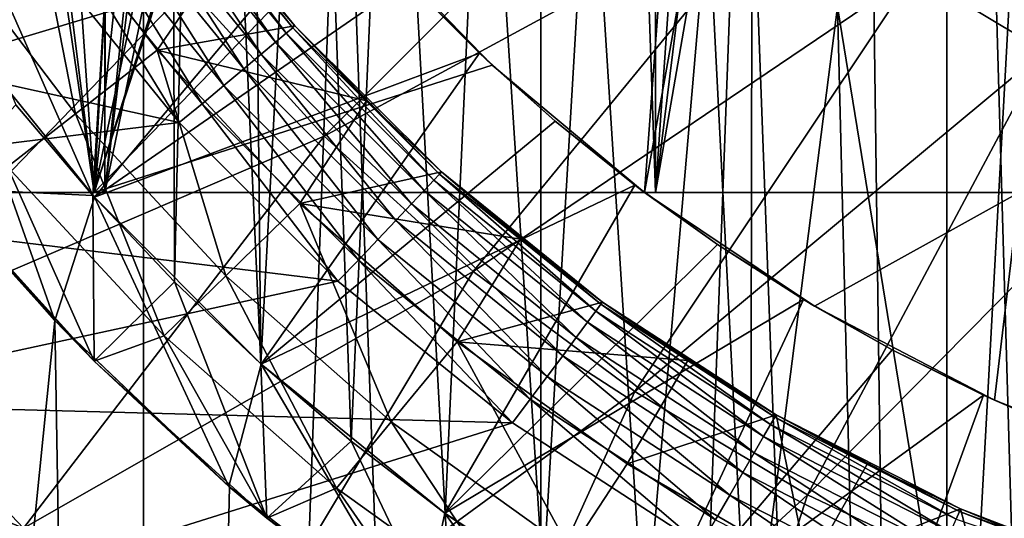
# Model space of a CAD drawing. Header units: metres. Extents: x -30 to 30, y -76 to 64.
# Tile 391 of 541: x -2.33 to -1.022, y 46.068 to 46.729. Entities that reach past the tile are written whole.
import ezdxf

# ---------------------------------------------------------------- set-up
doc = ezdxf.new("R2010")
doc.units = ezdxf.units.M
doc.layers.add('solid_508511', color=7, linetype='CONTINUOUS')

msp = doc.modelspace()

# ---------------------------------------------------------------- linework, layer by layer
at = {"layer": 'solid_508511'}
for points in [[(-2.837471, 9.953447, 22.824303), (-2.134133, 10.127596, 22.900774), (-2.670147, 57.5, 22.844479)], [(-1.425745, 10.251329, 22.955767), (-1.337299, 57.5, 22.961088), (-2.670147, 57.5, 22.844479)], [(-2.134133, 10.127596, 22.900774), (-1.425745, 10.251329, 22.955767), (-2.670147, 57.5, 22.844479)], [(-1.425745, 10.251329, 22.955767), (-0.713039, 10.325402, 22.988945), (-1.337299, 57.5, 22.961088)], [(-1.337299, 57.5, 22.961088), (0, 10.35, 23), (0, 57.5, 23)], [(-0.713039, 10.325402, 22.988945), (0, 10.35, 23), (-1.337299, 57.5, 22.961088)], [(-2.677352, 39.999996, 5.922988), (-2.677306, 54.5, 5.923008), (-2.165419, 54.5, 6.128702)], [(-2.165299, 39.999996, 6.128742), (-2.677352, 39.999996, 5.922988), (-2.165419, 54.5, 6.128702)], [(-2.67735, 39.999996, -5.922989), (-2.165296, 39.999996, -6.128743), (-2.677306, 54.5, -5.923008)], [(-2.165296, 39.999996, -6.128743), (-2.165419, 54.5, -6.128702), (-2.677306, 54.5, -5.923008)], [(-1.637813, 39.999996, -6.290276), (-1.637794, 54.5, -6.290277), (-2.165419, 54.5, -6.128702)], [(-2.165296, 39.999996, -6.128743), (-1.637813, 39.999996, -6.290276), (-2.165419, 54.5, -6.128702)], [(-2.165299, 39.999996, 6.128742), (-2.165419, 54.5, 6.128702), (-1.637794, 54.5, 6.290277)], [(-1.637815, 39.999996, 6.290275), (-2.165299, 39.999996, 6.128742), (-1.637794, 54.5, 6.290277)], [(-1.637815, 39.999996, 6.290275), (-1.637794, 54.5, 6.290277), (-1.098508, 54.5, 6.406504)], [(-1.098376, 39.999996, 6.406526), (-1.637815, 39.999996, 6.290275), (-1.098508, 54.5, 6.406504)], [(-1.637813, 39.999996, -6.290276), (-1.098375, 39.999996, -6.406526), (-1.637794, 54.5, -6.290277)], [(-1.098375, 39.999996, -6.406526), (-1.098508, 54.5, -6.406504), (-1.637794, 54.5, -6.290277)], [(-0.551211, 39.999996, -6.476586), (-0.551211, 54.5, -6.47658), (-1.098508, 54.5, -6.406504)], [(-1.098375, 39.999996, -6.406526), (-0.551211, 39.999996, -6.476586), (-1.098508, 54.5, -6.406504)], [(-1.098376, 39.999996, 6.406526), (-1.098508, 54.5, 6.406504), (-0.551211, 54.5, 6.47658)], [(-0.551212, 39.999996, 6.476586), (-1.098376, 39.999996, 6.406526), (-0.551211, 54.5, 6.47658)], [(-2.217708, 52.5, 9.237518), (-2.934255, 46.5, 9.035494), (-2.935682, 52.5, 9.035028)], [(-2.217708, 52.5, 9.237518), (-2.216653, 46.5, 9.237773), (-2.934255, 46.5, 9.035494)], [(-1.486151, 52.5, 9.383035), (-2.216653, 46.5, 9.237773), (-2.217708, 52.5, 9.237518)], [(-1.486151, 52.5, 9.383035), (-1.485397, 46.5, 9.383155), (-2.216653, 46.5, 9.237773)], [(-0.745352, 52.5, 9.470714), (-1.485397, 46.5, 9.383155), (-1.486151, 52.5, 9.383035)], [(-0.745352, 52.5, 9.470714), (-0.744993, 46.5, 9.470744), (-1.485397, 46.5, 9.383155)], [(-2.948315, 46.5, -9.030915), (-2.211465, 49.53109, -7.427781), (-1.90244, 49.53109, -7.51287)], [(-2.231028, 46.5, -9.234312), (-2.948315, 46.5, -9.030915), (-1.90244, 49.53109, -7.51287)], [(-2.948315, 46.5, -9.030915), (-2.516499, 49.53109, -7.330057), (-2.211465, 49.53109, -7.427781)], [(-2.934255, 46.5, 9.035494), (-2.211465, 49.53109, 7.427781), (-2.516499, 49.53109, 7.330057)], [(-2.934255, 46.5, 9.035494), (-2.216653, 46.5, 9.237773), (-2.211465, 49.53109, 7.427781)], [(-2.231028, 46.5, -9.234312), (-1.275652, 49.53109, -7.644293), (-1.5, 46.5, -9.380832)], [(-2.231028, 46.5, -9.234312), (-1.590319, 49.53109, -7.585076), (-1.275652, 49.53109, -7.644293)], [(-2.231028, 46.5, -9.234312), (-1.90244, 49.53109, -7.51287), (-1.590319, 49.53109, -7.585076)], [(-2.216653, 46.5, 9.237773), (-1.90244, 49.53109, 7.51287), (-2.211465, 49.53109, 7.427781)], [(-2.216653, 46.5, 9.237773), (-1.590319, 49.53109, 7.585076), (-1.90244, 49.53109, 7.51287)], [(-2.216653, 46.5, 9.237773), (-1.485397, 46.5, 9.383155), (-1.590319, 49.53109, 7.585076)], [(-1.485397, 46.5, 9.383155), (-1.275652, 49.53109, 7.644293), (-1.590319, 49.53109, 7.585076)], [(-0.958742, 49.53109, -7.690469), (-1.00249, 46.5, -9.446958), (-1.5, 46.5, -9.380832)], [(-1.275652, 49.53109, -7.644293), (-0.958742, 49.53109, -7.690469), (-1.5, 46.5, -9.380832)], [(-1.485397, 46.5, 9.383155), (-0.958742, 49.53109, 7.690469), (-1.275652, 49.53109, 7.644293)], [(-1.485397, 46.5, 9.383155), (-0.744993, 46.5, 9.470744), (-0.958742, 49.53109, 7.690469)], [(-2.232457, 46.495975, -19.5), (-2.984962, 48.200001, -19.5), (-2.334787, 46.61618, -19.5)], [(-2.128967, 48.200001, -19.5), (-2.984962, 48.200001, -19.5), (-2.232457, 46.495975, -19.5)], [(-2.128967, 48.200001, -19.5), (-2.232457, 46.495975, -19.5), (-2.123998, 46.381363, -19.5)], [(-2.087482, 47.985302, -19.5), (-2.128967, 48.200001, -19.5), (-2.123998, 46.381363, -19.5)], [(-2.231028, 46.5, -9.234312), (-2.452558, 48.015274, -9.17796), (-2.948315, 46.5, -9.030915)], [(-2.231028, 46.5, -9.234312), (-2.389649, 47.765453, -9.194541), (-2.452558, 48.015274, -9.17796)], [(-2.087482, 47.985302, -19.5), (-2.123998, 46.381363, -19.5), (-2.009669, 46.272617, -19.5)], [(-2.087482, 47.985302, -19.5), (-2.009669, 46.272617, -19.5), (-2.024389, 47.775883, -19.5)], [(-2.024389, 47.775883, -19.5), (-2.009669, 46.272617, -19.5), (-1.940385, 47.574039, -19.5)], [(-2.231028, 46.5, -9.234312), (-2.300615, 47.521667, -9.217221), (-2.389649, 47.765453, -9.194541)], [(-1.940385, 47.574039, -19.5), (-2.009669, 46.272617, -19.5), (-1.889703, 46.169975, -19.5)], [(-1.940385, 47.574039, -19.5), (-1.889703, 46.169975, -19.5), (-1.836273, 47.381699, -19.5)], [(-2.231028, 46.5, -9.234312), (-2.186188, 47.287323, -9.24503), (-2.300615, 47.521667, -9.217221)], [(-1.836273, 47.381699, -19.5), (-1.889703, 46.169975, -19.5), (-1.764573, 46.073837, -19.5)], [(-1.836273, 47.381699, -19.5), (-1.764573, 46.073837, -19.5), (-1.713158, 47.200928, -19.5)], [(-2.231028, 46.5, -9.234312), (-2.047341, 47.065296, -9.276767), (-2.186188, 47.287323, -9.24503)], [(-0.648639, 47.28648, -23.895369), (-0.968923, 46.687271, -23.76483), (-1.141936, 46.790974, -23.76483)], [(-1.713158, 47.200928, -19.5), (-1.764573, 46.073837, -19.5), (-1.634573, 45.984417, -19.5)], [(-1.713158, 47.200928, -19.5), (-1.634573, 45.984417, -19.5), (-1.572373, 47.033665, -19.5)], [(-1.243544, 46.74612, -19.5), (-1.073009, 45.698456, -19.5), (-0.992122, 47.181595, -19.5)], [(-0.992122, 47.181595, -19.5), (-1.073009, 45.698456, -19.5), (-0.924135, 45.645885, -19.5)], [(-2.231028, 46.5, -9.234312), (-1.885071, 46.857903, -9.311096), (-2.047341, 47.065296, -9.276767)], [(-1.453408, 47.046593, -23.76483), (-1.925441, 46.574558, -23.58305), (-2.104896, 46.772556, -23.58305)], [(-1.453408, 47.046593, -23.76483), (-1.303951, 46.911133, -23.76483), (-1.925441, 46.574558, -23.58305)], [(-1.572373, 47.033665, -19.5), (-1.634573, 45.984417, -19.5), (-1.5, 45.901924, -19.5)], [(-1.572373, 47.033665, -19.5), (-1.5, 45.901924, -19.5), (-1.415262, 46.881504, -19.5)], [(-2.769389, 46.572456, -23.351336), (-2.950186, 46.862522, -23.351336), (-2.264079, 46.98719, -23.58305)], [(-2.769389, 46.572456, -23.351336), (-2.264079, 46.98719, -23.58305), (-2.104896, 46.772556, -23.58305)], [(-2.141012, 46.931973, -22.838787), (-1.967076, 46.718639, -22.838787), (-2.137835, 46.934063, -22.799999)], [(-2.137835, 46.934063, -22.799999), (-1.964166, 46.721081, -22.799999), (-2.137822, 46.934044, -22.5)], [(-1.967076, 46.718639, -22.838787), (-1.964166, 46.721081, -22.799999), (-2.137835, 46.934063, -22.799999)], [(-1.964166, 46.721081, -22.799999), (-2.053772, 46.825329, -22.5), (-2.137822, 46.934044, -22.5)], [(-2.165962, 46.915569, -22.910984), (-1.98994, 46.699459, -22.910984), (-2.150509, 46.925728, -22.876356)], [(-2.150509, 46.925728, -22.876356), (-1.97578, 46.711338, -22.876356), (-2.141012, 46.931973, -22.838787)], [(-1.98994, 46.699459, -22.910984), (-1.97578, 46.711338, -22.876356), (-2.150509, 46.925728, -22.876356)], [(-1.97578, 46.711338, -22.876356), (-1.967076, 46.718639, -22.838787), (-2.141012, 46.931973, -22.838787)], [(-2.25563, 46.604103, -22.066158), (-2.432797, 46.837536, -22.066158), (-2.315486, 46.909622, -22.290916)], [(-2.147016, 46.688618, -22.290916), (-2.315486, 46.909622, -22.290916), (-2.053772, 46.825329, -22.5)], [(-2.25563, 46.604103, -22.066158), (-2.315486, 46.909622, -22.290916), (-2.147016, 46.688618, -22.290916)], [(-2.186774, 46.901886, -22.941338), (-2.009012, 46.68346, -22.941338), (-2.165962, 46.915569, -22.910984)], [(-2.009012, 46.68346, -22.941338), (-1.98994, 46.699459, -22.910984), (-2.165962, 46.915569, -22.910984)], [(-1.303951, 46.911133, -23.76483), (-1.727443, 46.395103, -23.58305), (-1.925441, 46.574558, -23.58305)], [(-1.303951, 46.911133, -23.76483), (-1.141936, 46.790974, -23.76483), (-1.727443, 46.395103, -23.58305)], [(-2.212144, 46.885208, -22.966249), (-2.032261, 46.663956, -22.966249), (-2.186774, 46.901886, -22.941338)], [(-2.032261, 46.663956, -22.966249), (-2.009012, 46.68346, -22.941338), (-2.186774, 46.901886, -22.941338)], [(-2.42741, 46.737381, -15), (-1.905422, 46.881554, -14.500119), (-2.230366, 46.493862, -15)], [(-2.241093, 46.866173, -22.98476), (-2.058791, 46.641701, -22.98476), (-2.212144, 46.885208, -22.966249)], [(-2.230366, 46.493862, -15), (-1.905422, 46.881554, -14.500119), (-1.814903, 46.780659, -14.500119)], [(-2.058791, 46.641701, -22.98476), (-2.032261, 46.663956, -22.966249), (-2.212144, 46.885208, -22.966249)], [(-1.415262, 46.881504, -19.5), (-1.5, 45.901924, -19.5), (-1.361274, 45.826626, -19.5)], [(-1.415262, 46.881504, -19.5), (-1.361274, 45.826626, -19.5), (-1.243544, 46.74612, -19.5)], [(-2.27251, 46.845516, -22.996157), (-2.087582, 46.61755, -22.996157), (-2.241093, 46.866173, -22.98476)], [(-2.087582, 46.61755, -22.996157), (-2.058791, 46.641701, -22.98476), (-2.241093, 46.866173, -22.98476)], [(-2.231028, 46.5, -9.234312), (-1.70202, 46.668842, -9.34629), (-1.885071, 46.857903, -9.311096)], [(-1.814903, 46.780659, -14.500119), (-1.885071, 46.857903, -9.311096), (-1.70202, 46.668842, -9.34629)], [(-2.27251, 46.845516, -22.996157), (-2.305577, 46.824646, -23), (-2.117865, 46.592869, -23)], [(-2.27251, 46.845516, -22.996157), (-2.117865, 46.592869, -23), (-2.087582, 46.61755, -22.996157)], [(-2.25563, 46.604103, -22.066158), (-2.345713, 46.534004, -21.828634), (-2.432797, 46.837536, -22.066158)], [(-2.117865, 46.592869, -23), (-2.305577, 46.824646, -23), (-3.060227, 46.801472, -23)], [(-2.147016, 46.688618, -22.290916), (-2.053772, 46.825329, -22.5), (-1.964175, 46.721092, -22.5)], [(-1.964166, 46.721081, -22.799999), (-1.964175, 46.721092, -22.5), (-2.053772, 46.825329, -22.5)], [(-2.117865, 46.592869, -23), (-3.060227, 46.801472, -23), (-2.872663, 46.500549, -23)], [(-1.141936, 46.790974, -23.76483), (-1.512809, 46.23592, -23.58305), (-1.727443, 46.395103, -23.58305)], [(-1.141936, 46.790974, -23.76483), (-0.968923, 46.687271, -23.76483), (-1.512809, 46.23592, -23.58305)], [(-2.230366, 46.493862, -15), (-1.814903, 46.780659, -14.500119), (-1.719108, 46.684879, -14.500119)], [(-1.719108, 46.684879, -14.500119), (-1.814903, 46.780659, -14.500119), (-1.70202, 46.668842, -9.34629)], [(-2.560173, 46.30217, -23.351336), (-2.769389, 46.572456, -23.351336), (-2.104896, 46.772556, -23.58305)], [(-2.560173, 46.30217, -23.351336), (-2.104896, 46.772556, -23.58305), (-1.925441, 46.574558, -23.58305)], [(-2.42741, 46.737381, -15), (-2.283256, 46.329926, -15), (-2.490784, 46.571655, -15)], [(-2.42741, 46.737381, -15), (-2.230366, 46.493862, -15), (-2.283256, 46.329926, -15)], [(-1.243544, 46.74612, -19.5), (-1.361274, 45.826626, -19.5), (-1.218834, 45.758751, -19.5)], [(-1.243544, 46.74612, -19.5), (-1.218834, 45.758751, -19.5), (-1.073009, 45.698456, -19.5)], [(-2.147016, 46.688618, -22.290916), (-1.964175, 46.721092, -22.5), (-1.869265, 46.621609, -22.5)], [(-1.98994, 46.699459, -22.910984), (-1.792452, 46.502769, -22.910984), (-1.97578, 46.711338, -22.876356)], [(-1.97578, 46.711338, -22.876356), (-1.779772, 46.516209, -22.876356), (-1.967076, 46.718639, -22.838787)], [(-1.792452, 46.502769, -22.910984), (-1.779772, 46.516209, -22.876356), (-1.97578, 46.711338, -22.876356)], [(-1.967076, 46.718639, -22.838787), (-1.771979, 46.524467, -22.838787), (-1.964166, 46.721081, -22.799999)], [(-1.779772, 46.516209, -22.876356), (-1.771979, 46.524467, -22.838787), (-1.967076, 46.718639, -22.838787)], [(-1.964166, 46.721081, -22.799999), (-1.869265, 46.621609, -22.5), (-1.964175, 46.721092, -22.5)], [(-1.964166, 46.721081, -22.799999), (-1.769373, 46.527229, -22.799999), (-1.869265, 46.621609, -22.5)], [(-1.771979, 46.524467, -22.838787), (-1.769373, 46.527229, -22.799999), (-1.964166, 46.721081, -22.799999)], [(-2.009012, 46.68346, -22.941338), (-1.809531, 46.484673, -22.941338), (-1.98994, 46.699459, -22.910984)], [(-1.809531, 46.484673, -22.941338), (-1.792452, 46.502769, -22.910984), (-1.98994, 46.699459, -22.910984)], [(-2.056152, 46.389423, -22.066158), (-2.25563, 46.604103, -22.066158), (-2.147016, 46.688618, -22.290916)], [(-2.230366, 46.493862, -15), (-1.719108, 46.684879, -14.500119), (-2.008977, 46.272182, -15)], [(-1.957534, 46.485344, -22.290916), (-2.147016, 46.688618, -22.290916), (-1.869265, 46.621609, -22.5)], [(-2.056152, 46.389423, -22.066158), (-2.147016, 46.688618, -22.290916), (-1.957534, 46.485344, -22.290916)], [(-2.008977, 46.272182, -15), (-1.719108, 46.684879, -14.500119), (-1.618417, 46.594555, -14.500119)], [(-1.618417, 46.594555, -14.500119), (-1.719108, 46.684879, -14.500119), (-1.70202, 46.668842, -9.34629)], [(-0.968923, 46.687271, -23.76483), (-1.283606, 46.098541, -23.58305), (-1.512809, 46.23592, -23.58305)], [(-0.968923, 46.687271, -23.76483), (-0.786579, 46.601028, -23.76483), (-1.283606, 46.098541, -23.58305)], [(-2.032261, 46.663956, -22.966249), (-1.83035, 46.462608, -22.966249), (-2.009012, 46.68346, -22.941338)], [(-1.83035, 46.462608, -22.966249), (-1.809531, 46.484673, -22.941338), (-2.009012, 46.68346, -22.941338)], [(-2.231028, 46.5, -9.234312), (-1.5, 46.5, -9.380832), (-1.70202, 46.668842, -9.34629)], [(-2.058791, 46.641701, -22.98476), (-1.854107, 46.437431, -22.98476), (-2.032261, 46.663956, -22.966249)], [(-1.854107, 46.437431, -22.98476), (-1.83035, 46.462608, -22.966249), (-2.032261, 46.663956, -22.966249)], [(-1.618417, 46.594555, -14.500119), (-1.70202, 46.668842, -9.34629), (-1.5, 46.5, -9.380832)], [(-2.087582, 46.61755, -22.996157), (-1.879889, 46.41011, -22.996157), (-2.058791, 46.641701, -22.98476)], [(-1.879889, 46.41011, -22.996157), (-1.854107, 46.437431, -22.98476), (-2.058791, 46.641701, -22.98476)], [(-1.957534, 46.485344, -22.290916), (-1.869265, 46.621609, -22.5), (-1.769387, 46.527245, -22.5)], [(-1.769373, 46.527229, -22.799999), (-1.769387, 46.527245, -22.5), (-1.869265, 46.621609, -22.5)], [(-2.232457, 46.495975, -19.5), (-2.334787, 46.61618, -19.5), (-2.438327, 46.505745, -20.059807)], [(-2.087582, 46.61755, -22.996157), (-2.117865, 46.592869, -23), (-1.907016, 46.38203, -23)], [(-2.087582, 46.61755, -22.996157), (-1.907016, 46.38203, -23), (-1.879889, 46.41011, -22.996157)], [(-1.907016, 46.38203, -23), (-2.117865, 46.592869, -23), (-2.872663, 46.500549, -23)], [(-2.25563, 46.604103, -22.066158), (-2.137948, 46.309868, -21.828634), (-2.345713, 46.534004, -21.828634)], [(-2.056152, 46.389423, -22.066158), (-2.137948, 46.309868, -21.828634), (-2.25563, 46.604103, -22.066158)], [(-2.008977, 46.272182, -15), (-1.618417, 46.594555, -14.500119), (-1.512975, 46.509796, -14.500119)], [(-1.512975, 46.509796, -14.500119), (-1.618417, 46.594555, -14.500119), (-1.5, 46.5, -9.380832)], [(-0.786579, 46.601028, -23.76483), (-1.042041, 45.984291, -23.58305), (-1.283606, 46.098541, -23.58305)], [(-0.786579, 46.601028, -23.76483), (-0.59666, 46.533077, -23.76483), (-1.042041, 45.984291, -23.58305)], [(-2.324687, 46.05444, -23.351336), (-2.560173, 46.30217, -23.351336), (-1.925441, 46.574558, -23.58305)], [(-2.438327, 46.505745, -20.059807), (-2.490784, 46.571655, -15), (-2.283256, 46.329926, -15)], [(-2.324687, 46.05444, -23.351336), (-1.925441, 46.574558, -23.58305), (-1.727443, 46.395103, -23.58305)], [(-2.345713, 46.534004, -21.828634), (-2.230701, 46.275932, -21.581036), (-2.438327, 46.505745, -21.581036)], [(-2.345713, 46.534004, -21.828634), (-2.137948, 46.309868, -21.828634), (-2.230701, 46.275932, -21.581036)], [(-1.957534, 46.485344, -22.290916), (-1.769387, 46.527245, -22.5), (-1.664707, 46.438145, -22.5)], [(-1.771979, 46.524467, -22.838787), (-1.557818, 46.351547, -22.838787), (-1.769373, 46.527229, -22.799999)], [(-1.769373, 46.527229, -22.799999), (-1.664707, 46.438145, -22.5), (-1.769387, 46.527245, -22.5)], [(-1.769373, 46.527229, -22.799999), (-1.555552, 46.354595, -22.799999), (-1.664707, 46.438145, -22.5)], [(-1.557818, 46.351547, -22.838787), (-1.555552, 46.354595, -22.799999), (-1.769373, 46.527229, -22.799999)], [(-0.59666, 46.533077, -23.76483), (-0.790441, 45.894268, -23.58305), (-1.042041, 45.984291, -23.58305)], [(-1.792452, 46.502769, -22.910984), (-1.575629, 46.327629, -22.910984), (-1.779772, 46.516209, -22.876356)], [(-1.779772, 46.516209, -22.876356), (-1.564598, 46.342442, -22.876356), (-1.771979, 46.524467, -22.838787)], [(-1.575629, 46.327629, -22.910984), (-1.564598, 46.342442, -22.876356), (-1.779772, 46.516209, -22.876356)], [(-1.564598, 46.342442, -22.876356), (-1.557818, 46.351547, -22.838787), (-1.771979, 46.524467, -22.838787)], [(-2.438327, 46.505745, -21.581036), (-2.230701, 46.275932, -21.581036), (-2.390679, 46.448872, -22.875416)], [(-2.230701, 46.275932, -20.059807), (-2.438327, 46.505745, -20.059807), (-2.283256, 46.329926, -15)], [(-2.232457, 46.495975, -19.5), (-2.438327, 46.505745, -20.059807), (-2.230701, 46.275932, -20.059807)], [(-2.008977, 46.272182, -15), (-1.512975, 46.509796, -14.500119), (-1.765179, 46.074451, -15)], [(-1.809531, 46.484673, -22.941338), (-1.590487, 46.307674, -22.941338), (-1.792452, 46.502769, -22.910984)], [(-1.590487, 46.307674, -22.941338), (-1.575629, 46.327629, -22.910984), (-1.792452, 46.502769, -22.910984)], [(-1.765179, 46.074451, -15), (-1.512975, 46.509796, -14.500119), (-1.402872, 46.430714, -14.500119)], [(-1.402872, 46.430714, -14.500119), (-1.512975, 46.509796, -14.500119), (-1.5, 46.5, -9.380832)], [(-1.907016, 46.38203, -23), (-2.872663, 46.500549, -23), (-2.655663, 46.220207, -23)], [(-2.230366, 46.493862, -15), (-2.051776, 46.109879, -15), (-2.283256, 46.329926, -15)], [(-2.123998, 46.381363, -19.5), (-2.232457, 46.495975, -19.5), (-2.230701, 46.275932, -20.059807)], [(-2.230366, 46.493862, -15), (-2.008977, 46.272182, -15), (-2.051776, 46.109879, -15)], [(-1.402872, 46.430714, -14.500119), (-1.5, 46.5, -9.380832), (-1.274333, 46.349167, -9.414142)], [(-1.00249, 46.5, -9.446958), (-1.274333, 46.349167, -9.414142), (-1.5, 46.5, -9.380832)], [(-1.00249, 46.5, -9.446958), (-1.034952, 46.224285, -9.443457), (-1.274333, 46.349167, -9.414142)], [(-1.00249, 46.5, -9.446958), (-0.784984, 46.126438, -9.467512), (-1.034952, 46.224285, -9.443457)], [(-1.836337, 46.195621, -22.066158), (-2.056152, 46.389423, -22.066158), (-1.957534, 46.485344, -22.290916)], [(-1.748894, 46.301785, -22.290916), (-1.957534, 46.485344, -22.290916), (-1.664707, 46.438145, -22.5)], [(-1.836337, 46.195621, -22.066158), (-1.957534, 46.485344, -22.290916), (-1.748894, 46.301785, -22.290916)], [(-1.83035, 46.462608, -22.966249), (-1.608598, 46.283348, -22.966249), (-1.809531, 46.484673, -22.941338)], [(-1.608598, 46.283348, -22.966249), (-1.590487, 46.307674, -22.941338), (-1.809531, 46.484673, -22.941338)], [(-1.854107, 46.437431, -22.98476), (-1.629266, 46.255589, -22.98476), (-1.83035, 46.462608, -22.966249)], [(-1.629266, 46.255589, -22.98476), (-1.608598, 46.283348, -22.966249), (-1.83035, 46.462608, -22.966249)], [(-2.390679, 46.448872, -22.875416), (-2.283241, 46.329914, -22.886389), (-2.90269, 40.194813, -22.816099)], [(-2.230701, 46.275932, -21.581036), (-2.283241, 46.329914, -22.886389), (-2.390679, 46.448872, -22.875416)], [(-1.879889, 46.41011, -22.996157), (-1.651696, 46.225464, -22.996157), (-1.854107, 46.437431, -22.98476)], [(-1.651696, 46.225464, -22.996157), (-1.629266, 46.255589, -22.98476), (-1.854107, 46.437431, -22.98476)], [(-1.748894, 46.301785, -22.290916), (-1.664707, 46.438145, -22.5), (-1.555529, 46.35458, -22.5)], [(-1.555552, 46.354595, -22.799999), (-1.555529, 46.35458, -22.5), (-1.664707, 46.438145, -22.5)], [(-1.765179, 46.074451, -15), (-1.402872, 46.430714, -14.500119), (-1.288697, 46.357746, -14.500119)], [(-1.288697, 46.357746, -14.500119), (-1.402872, 46.430714, -14.500119), (-1.274333, 46.349167, -9.414142)], [(-1.879889, 46.41011, -22.996157), (-1.907016, 46.38203, -23), (-1.675244, 46.194344, -23)], [(-1.879889, 46.41011, -22.996157), (-1.675244, 46.194344, -23), (-1.651696, 46.225464, -22.996157)], [(-2.065346, 45.831802, -23.351336), (-2.324687, 46.05444, -23.351336), (-1.727443, 46.395103, -23.58305)], [(-2.056152, 46.389423, -22.066158), (-1.908865, 46.107567, -21.828634), (-2.137948, 46.309868, -21.828634)], [(-2.065346, 45.831802, -23.351336), (-1.727443, 46.395103, -23.58305), (-1.512809, 46.23592, -23.58305)], [(-1.836337, 46.195621, -22.066158), (-1.908865, 46.107567, -21.828634), (-2.056152, 46.389423, -22.066158)], [(-1.675244, 46.194344, -23), (-1.907016, 46.38203, -23), (-2.655663, 46.220207, -23)], [(-2.123998, 46.381363, -19.5), (-2.230701, 46.275932, -20.059807), (-2.00151, 46.067623, -20.059807)], [(-2.009669, 46.272617, -19.5), (-2.123998, 46.381363, -19.5), (-2.00151, 46.067623, -20.059807)], [(-1.765179, 46.074451, -15), (-1.288697, 46.357746, -14.500119), (-1.501338, 45.902863, -15)], [(-1.501338, 45.902863, -15), (-1.288697, 46.357746, -14.500119), (-1.170828, 46.291119, -14.500119)], [(-1.170828, 46.291119, -14.500119), (-1.288697, 46.357746, -14.500119), (-1.274333, 46.349167, -9.414142)], [(-1.748894, 46.301785, -22.290916), (-1.555529, 46.35458, -22.5), (-1.442236, 46.276836, -22.5)], [(-1.564598, 46.342442, -22.876356), (-1.332574, 46.191914, -22.876356), (-1.557818, 46.351547, -22.838787)], [(-1.557818, 46.351547, -22.838787), (-1.326899, 46.201744, -22.838787), (-1.555552, 46.354595, -22.799999)], [(-1.332574, 46.191914, -22.876356), (-1.326899, 46.201744, -22.838787), (-1.557818, 46.351547, -22.838787)], [(-1.555552, 46.354595, -22.799999), (-1.325001, 46.205032, -22.799999), (-1.555529, 46.35458, -22.5)], [(-1.326899, 46.201744, -22.838787), (-1.325001, 46.205032, -22.799999), (-1.555552, 46.354595, -22.799999)], [(-1.325001, 46.205032, -22.799999), (-1.442236, 46.276836, -22.5), (-1.555529, 46.35458, -22.5)], [(-1.170828, 46.291119, -14.500119), (-1.274333, 46.349167, -9.414142), (-1.034952, 46.224285, -9.443457)], [(-1.575629, 46.327629, -22.910984), (-1.341809, 46.175919, -22.910984), (-1.564598, 46.342442, -22.876356)], [(-1.341809, 46.175919, -22.910984), (-1.332574, 46.191914, -22.876356), (-1.564598, 46.342442, -22.876356)], [(-2.283241, 46.329914, -22.886389), (-2.182808, 40.372826, -22.896187), (-2.90269, 40.194813, -22.816099)], [(-2.230701, 46.275932, -20.059807), (-2.283256, 46.329926, -15), (-2.051776, 46.109879, -15)], [(-2.283241, 46.329914, -22.886389), (-2.051233, 46.109402, -22.908348), (-2.182808, 40.372826, -22.896187)], [(-2.230701, 46.275932, -21.581036), (-2.051233, 46.109402, -22.908348), (-2.283241, 46.329914, -22.886389)], [(-1.590487, 46.307674, -22.941338), (-1.354248, 46.154373, -22.941338), (-1.575629, 46.327629, -22.910984)], [(-1.354248, 46.154373, -22.941338), (-1.341809, 46.175919, -22.910984), (-1.575629, 46.327629, -22.910984)], [(-2.137948, 46.309868, -21.828634), (-2.00151, 46.067623, -21.581036), (-2.230701, 46.275932, -21.581036)], [(-2.137948, 46.309868, -21.828634), (-1.908865, 46.107567, -21.828634), (-2.00151, 46.067623, -21.581036)], [(-1.608598, 46.283348, -22.966249), (-1.36941, 46.128113, -22.966249), (-1.590487, 46.307674, -22.941338)], [(-1.36941, 46.128113, -22.966249), (-1.354248, 46.154373, -22.941338), (-1.590487, 46.307674, -22.941338)], [(-2.410665, 46.089336, -23.333151), (-2.560173, 46.30217, -23.351336), (-2.324687, 46.05444, -23.351336)], [(-1.598358, 46.024612, -22.066158), (-1.836337, 46.195621, -22.066158), (-1.748894, 46.301785, -22.290916)], [(-1.523138, 46.13974, -22.290916), (-1.748894, 46.301785, -22.290916), (-1.442236, 46.276836, -22.5)], [(-1.598358, 46.024612, -22.066158), (-1.748894, 46.301785, -22.290916), (-1.523138, 46.13974, -22.290916)], [(-1.629266, 46.255589, -22.98476), (-1.386714, 46.098141, -22.98476), (-1.608598, 46.283348, -22.966249)], [(-1.386714, 46.098141, -22.98476), (-1.36941, 46.128113, -22.966249), (-1.608598, 46.283348, -22.966249)], [(-1.501338, 45.902863, -15), (-1.170828, 46.291119, -14.500119), (-1.0497, 46.231052, -14.500119)], [(-1.0497, 46.231052, -14.500119), (-1.170828, 46.291119, -14.500119), (-1.034952, 46.224285, -9.443457)], [(-2.230701, 46.275932, -21.581036), (-2.00151, 46.067623, -21.581036), (-2.051233, 46.109402, -22.908348)], [(-2.00151, 46.067623, -20.059807), (-2.230701, 46.275932, -20.059807), (-2.051776, 46.109879, -15)], [(-2.008977, 46.272182, -15), (-1.799296, 45.914455, -15), (-2.051776, 46.109879, -15)], [(-1.889703, 46.169975, -19.5), (-2.009669, 46.272617, -19.5), (-2.00151, 46.067623, -20.059807)], [(-2.008977, 46.272182, -15), (-1.765179, 46.074451, -15), (-1.799296, 45.914455, -15)], [(-1.523138, 46.13974, -22.290916), (-1.442236, 46.276836, -22.5), (-1.325, 46.205032, -22.5)], [(-1.325001, 46.205032, -22.799999), (-1.325, 46.205032, -22.5), (-1.442236, 46.276836, -22.5)], [(-1.651696, 46.225464, -22.996157), (-1.405491, 46.065617, -22.996157), (-1.629266, 46.255589, -22.98476)], [(-1.405491, 46.065617, -22.996157), (-1.386714, 46.098141, -22.98476), (-1.629266, 46.255589, -22.98476)], [(-1.784811, 45.636543, -23.351336), (-2.065346, 45.831802, -23.351336), (-1.512809, 46.23592, -23.58305)], [(-1.784811, 45.636543, -23.351336), (-1.512809, 46.23592, -23.58305), (-1.283606, 46.098541, -23.58305)], [(-1.501338, 45.902863, -15), (-1.0497, 46.231052, -14.500119), (-1.221366, 45.760033, -15)], [(-1.221366, 45.760033, -15), (-1.0497, 46.231052, -14.500119), (-0.925301, 46.17754, -14.500119)], [(-0.925301, 46.17754, -14.500119), (-1.0497, 46.231052, -14.500119), (-1.034952, 46.224285, -9.443457)], [(-1.675244, 46.194344, -23), (-2.655663, 46.220207, -23), (-2.411385, 45.963226, -23)], [(-1.651696, 46.225464, -22.996157), (-1.675244, 46.194344, -23), (-1.425154, 46.031918, -23)], [(-1.651696, 46.225464, -22.996157), (-1.425154, 46.031918, -23), (-1.405491, 46.065617, -22.996157)], [(-0.925301, 46.17754, -14.500119), (-1.034952, 46.224285, -9.443457), (-0.784984, 46.126438, -9.467512)], [(-1.282476, 46.000793, -22.290916), (-1.523138, 46.13974, -22.290916), (-1.325, 46.205032, -22.5)], [(-1.332574, 46.191914, -22.876356), (-1.0862, 46.066238, -22.876356), (-1.326899, 46.201744, -22.838787)], [(-1.326899, 46.201744, -22.838787), (-1.081704, 46.076664, -22.838787), (-1.325001, 46.205032, -22.799999)], [(-1.0862, 46.066238, -22.876356), (-1.081704, 46.076664, -22.838787), (-1.326899, 46.201744, -22.838787)], [(-1.325001, 46.205032, -22.799999), (-1.080202, 46.080151, -22.799999), (-1.325, 46.205032, -22.5)], [(-1.081704, 46.076664, -22.838787), (-1.080202, 46.080151, -22.799999), (-1.325001, 46.205032, -22.799999)], [(-1.282476, 46.000793, -22.290916), (-1.325, 46.205032, -22.5), (-1.204198, 46.139404, -22.5)], [(-1.080202, 46.080151, -22.799999), (-1.204198, 46.139404, -22.5), (-1.325, 46.205032, -22.5)], [(-1.425154, 46.031918, -23), (-1.675244, 46.194344, -23), (-2.411385, 45.963226, -23)], [(-1.836337, 46.195621, -22.066158), (-1.660748, 45.929119, -21.828634), (-1.908865, 46.107567, -21.828634)], [(-1.598358, 46.024612, -22.066158), (-1.660748, 45.929119, -21.828634), (-1.836337, 46.195621, -22.066158)], [(-1.341809, 46.175919, -22.910984), (-1.093515, 46.049278, -22.910984), (-1.332574, 46.191914, -22.876356)], [(-1.093515, 46.049278, -22.910984), (-1.0862, 46.066238, -22.876356), (-1.332574, 46.191914, -22.876356)], [(-1.354248, 46.154373, -22.941338), (-1.103368, 46.026436, -22.941338), (-1.341809, 46.175919, -22.910984)], [(-1.103368, 46.026436, -22.941338), (-1.093515, 46.049278, -22.910984), (-1.341809, 46.175919, -22.910984)], [(-1.221366, 45.760033, -15), (-0.925301, 46.17754, -14.500119), (-0.798074, 46.130806, -14.500119)], [(-1.889703, 46.169975, -19.5), (-2.00151, 46.067623, -20.059807), (-1.75297, 45.882828, -20.059807)], [(-1.764573, 46.073837, -19.5), (-1.889703, 46.169975, -19.5), (-1.75297, 45.882828, -20.059807)], [(-1.36941, 46.128113, -22.966249), (-1.115379, 45.998585, -22.966249), (-1.354248, 46.154373, -22.941338)], [(-1.115379, 45.998585, -22.966249), (-1.103368, 46.026436, -22.941338), (-1.354248, 46.154373, -22.941338)], [(-1.598358, 46.024612, -22.066158), (-1.523138, 46.13974, -22.290916), (-1.282476, 46.000793, -22.290916)], [(-1.282476, 46.000793, -22.290916), (-1.204198, 46.139404, -22.5), (-1.080225, 46.080162, -22.5)], [(-1.080202, 46.080151, -22.799999), (-1.080225, 46.080162, -22.5), (-1.204198, 46.139404, -22.5)], [(-1.386714, 46.098141, -22.98476), (-1.129085, 45.966808, -22.98476), (-1.36941, 46.128113, -22.966249)], [(-1.129085, 45.966808, -22.98476), (-1.115379, 45.998585, -22.966249), (-1.36941, 46.128113, -22.966249)], [(-1.221366, 45.760033, -15), (-0.798074, 46.130806, -14.500119), (-0.927726, 45.647202, -15)], [(-2.051233, 46.109402, -22.908348), (-1.797993, 45.913551, -22.929615), (-2.182808, 40.372826, -22.896187)], [(-2.00151, 46.067623, -20.059807), (-2.051776, 46.109879, -15), (-1.799296, 45.914455, -15)], [(-2.00151, 46.067623, -21.581036), (-1.797993, 45.913551, -22.929615), (-2.051233, 46.109402, -22.908348)], [(-1.908865, 46.107567, -21.828634), (-1.75297, 45.882828, -21.581036), (-2.00151, 46.067623, -21.581036)], [(-1.908865, 46.107567, -21.828634), (-1.660748, 45.929119, -21.828634), (-1.75297, 45.882828, -21.581036)], [(-1.485963, 45.470669, -23.351336), (-1.784811, 45.636543, -23.351336), (-1.283606, 46.098541, -23.58305)], [(-1.485963, 45.470669, -23.351336), (-1.283606, 46.098541, -23.58305), (-1.042041, 45.984291, -23.58305)], [(-1.405491, 46.065617, -22.996157), (-1.143959, 45.93232, -22.996157), (-1.386714, 46.098141, -22.98476)], [(-1.143959, 45.93232, -22.996157), (-1.129085, 45.966808, -22.98476), (-1.386714, 46.098141, -22.98476)], [(-2.432532, 46.067467, -23.308302), (-2.410665, 46.089336, -23.333151), (-2.16277, 45.864658, -23.333151)], [(-2.16277, 45.864658, -23.333151), (-2.410665, 46.089336, -23.333151), (-2.324687, 46.05444, -23.351336)], [(-1.765179, 46.074451, -15), (-1.528947, 45.745953, -15), (-1.799296, 45.914455, -15)], [(-1.765179, 46.074451, -15), (-1.501338, 45.902863, -15), (-1.528947, 45.745953, -15)], [(-1.634573, 45.984417, -19.5), (-1.764573, 46.073837, -19.5), (-1.75297, 45.882828, -20.059807)], [(-1.029263, 45.886307, -22.290916), (-1.282476, 46.000793, -22.290916), (-1.080225, 46.080162, -22.5)], [(-1.0862, 46.066238, -22.876356), (-0.824872, 45.977654, -22.838787), (-1.081704, 46.076664, -22.838787)], [(-1.081704, 46.076664, -22.838787), (-0.823785, 45.981293, -22.799999), (-1.080202, 46.080151, -22.799999)], [(-1.081704, 46.076664, -22.838787), (-0.824872, 45.977654, -22.838787), (-0.823785, 45.981293, -22.799999)], [(-1.029263, 45.886307, -22.290916), (-1.080225, 46.080162, -22.5), (-0.953266, 46.027393, -22.5)], [(-1.080202, 46.080151, -22.799999), (-0.953266, 46.027393, -22.5), (-1.080225, 46.080162, -22.5)], [(-1.080202, 46.080151, -22.799999), (-0.823785, 45.981293, -22.799999), (-0.953266, 46.027393, -22.5)], [(-2.00151, 46.067623, -21.581036), (-1.75297, 45.882828, -21.581036), (-1.797993, 45.913551, -22.929615)], [(-1.75297, 45.882828, -20.059807), (-2.00151, 46.067623, -20.059807), (-1.799296, 45.914455, -15)]]:
    msp.add_3dface(points, dxfattribs=at)

doc.saveas('drawing.dxf')
